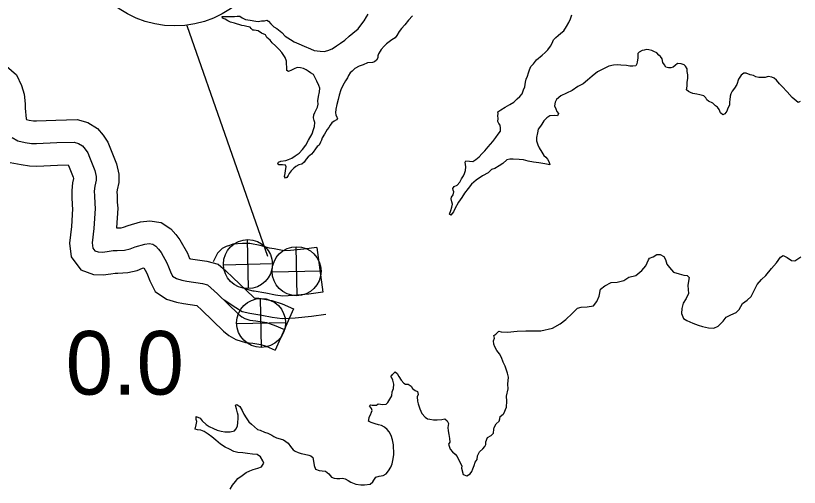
# Model space of a CAD drawing. Extents: x 31699 to 244310, y -8841 to 11474.
# Drawn here: x 134724.9 to 135071.9, y 1578.8 to 1787.6 of the extents above; entities that cross this region are included whole.
import ezdxf

# ---------------------------------------------------------------- set-up
doc = ezdxf.new("R2010")
doc.units = 0
for name, color, linetype in [('B_Logo', 7, 'Continuous'), ('Level 21', 7, 'Continuous'), ('Level 55', 7, 'Continuous'), ('R_Border Notes', 7, 'Continuous'), ('R_Draft', 7, 'Continuous'), ('S_WALL_ANNOT', 7, 'Continuous')]:
    doc.layers.add(name, color=color, linetype=linetype)

msp = doc.modelspace()

# ---------------------------------------------------------------- linework, layer by layer
at = {"layer": 'B_Logo'}
for points in [[(134723.33, 1733.6), (134725.94, 1732.15), (134729.14, 1731.51), (134731.93, 1731.06), (134734.19, 1731.01), (134743.1, 1731.4), (134750.88, 1731.59), (134752.75, 1731.07), (134754.49, 1729.95), (134755.69, 1728.56), (134756.84, 1726.9), (134757.58, 1724.9), (134760.02, 1719.05), (134760.58, 1716.32), (134760.59, 1714.71), (134760.01, 1712.04), (134759.76, 1709.84), (134759.84, 1707.77), (134759.94, 1704.37), (134760.15, 1702.24), (134759.56, 1693.43), (134758.87, 1687.02), (134759.16, 1684.68), (134760.03, 1683.49), (134761.5, 1682.97), (134763.36, 1682.85), (134765.42, 1683.13), (134768.08, 1683.61), (134769.94, 1683.62), (134773.13, 1683.78), (134775.65, 1684.4), (134777.91, 1685.28), (134782.15, 1686.51), (134784.08, 1686.72), (134785.61, 1686.47), (134787.02, 1685.54), (134788.16, 1684.28), (134789.3, 1682.82), (134791.93, 1678.17), (134792.61, 1676.44), (134793.42, 1674.25), (134794.43, 1672.32), (134796.1, 1671.2), (134798.44, 1670.48), (134800.77, 1670.1), (134807.63, 1669.08), (134809.83, 1668.49), (134811.36, 1667.17), (134814.25, 1664.45), (134823.56, 1655.44), (134825.03, 1654.25), (134826.43, 1653.46), (134828.57, 1652.81), (134831.3, 1652.56), (134835.96, 1651.73), (134839.42, 1650.62), (134843.9, 1648.65)], [(134862.27, 1655.24), (134855.89, 1654.4), (134848.71, 1653.75), (134842.93, 1653.44), (134838.47, 1653.95), (134833.87, 1654.85), (134828.68, 1655.75), (134825.15, 1656.52), (134822.47, 1658.3), (134817.19, 1661.61)]]:
    msp.add_lwpolyline(points, dxfattribs=at)
at = {"layer": 'Level 21'}
for p, q in [((134828.04, 1666.75), (134827.53, 1688.45)), ((134849.59, 1663.6), (134849.09, 1685.3)), ((134816.94, 1677.35), (134838.63, 1677.85)), ((134838.49, 1674.2), (134860.19, 1674.7)), ((134833.84, 1640.72), (134833.34, 1662.42)), ((134822.74, 1651.32), (134844.44, 1651.82))]:
    msp.add_line(p, q, dxfattribs=at)
for centre in [(134827.79, 1677.6), (134849.34, 1674.45), (134833.59, 1651.57)]:
    msp.add_circle(centre, 10.85, dxfattribs=at)
at = {"layer": 'Level 55'}
for points in [[(134720.83, 1765.2), (134725.35, 1761.35), (134727.5, 1756.66), (134728.67, 1752.79), (134729.08, 1748.55), (134729.16, 1746.61), (134729.54, 1741.97), (134729.69, 1741.6), (134730.92, 1741.35), (134732.84, 1741.04), (134734.09, 1741.01), (134742.76, 1741.4), (134752.13, 1741.62), (134756.9, 1740.29), (134761.11, 1737.58), (134763.61, 1734.69), (134765.77, 1731.55), (134766.89, 1728.58), (134769.63, 1721.99), (134770.57, 1717.36), (134770.6, 1713.68), (134769.89, 1710.42), (134769.78, 1709.47), (134769.84, 1708.11), (134769.92, 1705.01), (134770.19, 1702.4), (134769.59, 1693.62), (134769.66, 1693.62), (134771.68, 1693.72), (134772.63, 1693.95), (134774.69, 1694.76), (134780.2, 1696.36), (134784.36, 1696.82), (134789.35, 1695.98), (134793.58, 1693.2), (134795.81, 1690.73), (134797.64, 1688.4), (134800.98, 1682.48), (134801.94, 1680.04), (134802.32, 1679.98), (134809.65, 1678.88), (134814.61, 1677.57), (134818.06, 1674.6), (134821.15, 1671.68), (134830.19, 1662.94), (134830.52, 1662.67), (134832.63, 1662.48), (134838.37, 1661.45), (134842.98, 1659.98), (134847.93, 1657.8)], [(134722.44, 1722.66), (134727.36, 1721.67), (134731.03, 1721.08), (134734.3, 1721), (134743.44, 1721.41), (134748.17, 1721.52), (134748.28, 1721.22), (134750.42, 1716.1), (134750.53, 1715.53), (134750.13, 1713.66), (134749.74, 1710.2), (134749.85, 1707.44), (134749.95, 1703.73), (134750.12, 1702.07), (134749.59, 1694.29), (134748.81, 1686.94), (134749.55, 1680.89), (134753.77, 1675.1), (134759.46, 1673.08), (134763.72, 1672.8), (134767, 1673.25), (134769.02, 1673.62), (134770.22, 1673.63), (134774.58, 1673.84), (134778.68, 1674.84), (134781.13, 1675.8), (134781.69, 1675.97), (134782.88, 1673.87), (134783.26, 1672.88), (134784.27, 1670.17), (134786.76, 1665.43), (134791.75, 1662.07), (134796.14, 1660.72), (134799.22, 1660.22), (134805.09, 1659.34), (134807.34, 1657.22), (134816.93, 1647.95), (134819.39, 1645.95), (134822.47, 1644.22), (134826.63, 1642.94), (134829.96, 1642.64), (134833.54, 1642), (134835.87, 1641.25), (134839.86, 1639.5)], [(134828.61, 1686.72), (134825.3, 1686.72), (134821.15, 1686.39), (134819.66, 1685.89), (134818.17, 1685.39), (134816.35, 1684.56), (134814.36, 1682.41), (134813.36, 1680.75), (134812.37, 1678.59)], [(134837.39, 1684.68), (134833.26, 1685.89), (134828.61, 1686.72)], [(134858.33, 1684.99), (134852.56, 1684.22), (134846.56, 1683.68), (134843.82, 1683.53), (134843.04, 1683.62), (134839.32, 1684.35), (134837.39, 1684.68)], [(134858.33, 1684.99), (134860.95, 1665.16)], [(134830.14, 1665.66), (134826.46, 1666.66)], [(134860.95, 1665.16), (134854.78, 1664.34), (134847.99, 1663.73), (134843.22, 1663.47), (134839.99, 1663.84), (134835.69, 1664.68), (134830.6, 1665.56), (134830.14, 1665.66)], [(134847.93, 1657.8), (134839.86, 1639.5)]]:
    msp.add_lwpolyline(points, dxfattribs=at)
at = {"layer": 'R_Border Notes'}
msp.add_line((134800.7, 1783.26), (134836.51, 1681.14), dxfattribs=at)
msp.add_circle((134795.4, 1827.03), 44, dxfattribs=at)
at = {"layer": 'R_Draft'}
for points in [[(134855.47, 1762.24), (134854.4, 1762.97), (134853.53, 1763.56), (134852.33, 1764.15), (134851.06, 1764.47), (134849.53, 1764.58), (134848.2, 1764.1), (134847.01, 1763.49), (134845.69, 1762.88), (134844.95, 1763.34), (134844.93, 1764.87), (134844.92, 1766.07), (134844.91, 1767.41), (134844.22, 1769.13), (134842.74, 1771.32), (134841.59, 1772.64), (134839.91, 1774.23), (134838.57, 1775.61), (134837.62, 1776.81), (134836.21, 1777.99), (134835.54, 1779.05), (134833.8, 1779.9), (134832.26, 1780.89), (134830.59, 1781.14), (134830, 1781.2), (134829.19, 1781.86), (134828.72, 1782.52), (134827.32, 1782.84), (134826.12, 1783.03), (134825.05, 1783.22), (134821.85, 1784.32), (134820.11, 1784.77), (134818.84, 1785.35), (134817.71, 1786.01), (134816.57, 1786.53), (134816.3, 1787.26), (134818.62, 1787.15), (134820.15, 1787.24), (134821.88, 1787.25), (134822.95, 1787.33), (134824.14, 1787.41), (134825.15, 1786.62), (134826.75, 1785.9), (134828.82, 1785.66), (134831.22, 1785.15), (134832.35, 1785.03), (134833.81, 1785.37), (134835.07, 1785.25), (134836.13, 1785.53), (134836.87, 1785.14), (134837.95, 1784.01), (134839.29, 1782.63), (134840.56, 1781.84), (134842.78, 1780.13), (134844.32, 1778.54), (134846.67, 1776.97), (134848.27, 1775.98), (134850.35, 1775.07), (134852.68, 1774.09), (134855.49, 1772.92), (134857.09, 1772.13), (134859.82, 1771.9), (134861.56, 1771.71), (134863.08, 1772.13), (134865.13, 1772.88), (134867.05, 1774.3), (134868.83, 1775.46), (134870.61, 1776.74), (134872.59, 1778.56), (134874.24, 1779.91), (134876.55, 1781.74), (134877.73, 1783.35), (134879.3, 1785.3), (134880.21, 1787.05), (134881.06, 1788.32)], [(134900.69, 1787.59), (134898.85, 1785.57), (134897.21, 1783.55)], [(134930.16, 1725.04), (134931.41, 1726.39), (134932.66, 1727.8), (134934.17, 1729.49), (134936.21, 1731.91), (134937.58, 1733.73), (134938.57, 1735.14), (134939.55, 1736.48), (134939.67, 1737.75), (134939.45, 1739.08), (134938.91, 1739.88), (134938.44, 1740.81), (134938.62, 1742.14), (134938.48, 1743.28), (134938.54, 1744.21), (134938.46, 1745.08), (134939.78, 1745.89), (134941.7, 1747.04), (134943.75, 1748.33), (134945.53, 1749.35), (134947.04, 1750.77), (134948.16, 1751.78), (134949.15, 1753.06), (134949.8, 1754.73), (134950.31, 1756.07), (134950.69, 1758.08), (134951.01, 1759.48), (134951.53, 1760.82), (134952.04, 1762.23), (134952.49, 1763.63), (134953.01, 1765.04), (134954.19, 1766.32), (134955.51, 1768), (134958.08, 1770.1), (134959.4, 1771.24), (134960.58, 1772.46), (134961.69, 1774.14), (134962.48, 1775.48), (134963.13, 1776.89), (134964.11, 1777.96), (134965.1, 1778.77), (134966.35, 1779.79), (134967.67, 1780.87), (134968.78, 1782.81), (134969.83, 1784.63), (134970.61, 1786.17), (134971.19, 1787.98)], [(134897.21, 1783.55), (134895.83, 1781.94), (134894.72, 1780.59), (134893.74, 1778.78), (134893.02, 1777.84), (134891.56, 1776.89), (134890.37, 1776.08), (134889.12, 1775.06), (134888.13, 1774.05), (134886.75, 1772.64), (134886.3, 1771.9), (134885.64, 1770.76), (134885.25, 1769.82), (134885.26, 1768.95), (134884.74, 1767.88), (134883.89, 1767.14), (134882.96, 1766.79), (134880.7, 1766.77), (134878.78, 1765.88), (134877.06, 1765.2), (134875.14, 1764.18), (134873.95, 1762.97), (134873.03, 1762.22), (134872.24, 1761.08), (134871.79, 1760.07), (134870.94, 1758.8), (134869.83, 1756.72), (134868.85, 1754.71), (134868.15, 1752.43), (134867.77, 1750.49), (134867.13, 1748.29), (134866.75, 1746.21), (134866.57, 1744.54), (134866.71, 1743.68), (134867.19, 1742.68), (134867.39, 1742.02), (134866.93, 1741.48), (134866.01, 1740.93), (134864.89, 1740.19), (134864.23, 1739.05), (134863.58, 1738.11), (134862.86, 1737.17), (134861.61, 1735.09), (134860.7, 1733.48), (134860.31, 1732.47), (134859.92, 1731.6), (134859.34, 1730.33), (134858.48, 1729.72), (134857.63, 1728.57), (134856.71, 1727.23), (134855.99, 1726.29), (134854.4, 1725.14), (134853.62, 1724), (134852.63, 1722.78), (134851.71, 1721.91), (134850.32, 1721.49), (134848.93, 1720.81), (134848.07, 1720.14), (134846.89, 1718.86), (134846.1, 1717.78), (134845.58, 1716.84), (134844.99, 1715.97), (134844.46, 1715.7), (134843.99, 1716.36), (134844.24, 1717.76), (134844.43, 1719.1), (134844.74, 1720.64), (134844.47, 1721.37), (134843.14, 1721.62), (134842.27, 1721.54), (134841.47, 1721.6), (134841.07, 1722.13), (134841.33, 1722.74), (134842.39, 1723.21), (134844.51, 1723.44), (134845.7, 1723.92), (134847.16, 1724.46), (134848.75, 1725.48), (134850.46, 1726.77), (134851.91, 1728.38), (134853.35, 1730.2), (134854.66, 1732.41), (134856.22, 1735.3), (134856.87, 1737.17), (134857.19, 1738.58), (134857.44, 1740.25), (134857.03, 1741.24), (134856.75, 1742.31), (134856.93, 1743.71), (134857.45, 1744.78), (134858.63, 1747.06), (134858.81, 1748.4), (134858.73, 1749.93), (134858.98, 1751.74), (134859.48, 1753.94), (134859.6, 1755.55), (134859.12, 1756.74), (134858.3, 1758.6), (134857.56, 1760), (134856.74, 1761.52), (134855.47, 1762.24)], [(135003.21, 1772.36), (135002.35, 1772.21), (135001.03, 1771.47), (135000.44, 1770.86), (135000.38, 1769.86), (135000.46, 1768.79), (135000.08, 1767.12), (134999.95, 1766.32), (134999.56, 1765.31), (134998.23, 1765.3), (134996.91, 1765.22), (134995.44, 1765.54), (134992.91, 1765.65), (134991.45, 1765.83), (134989.58, 1765.75), (134987.59, 1765.26), (134985.48, 1764.24), (134982.5, 1762.67), (134980.26, 1760.78), (134978.08, 1759.02), (134976.24, 1757.47), (134973.79, 1756.18), (134971.41, 1754.49), (134968.9, 1753.26), (134966.25, 1752.03), (134964.47, 1750.41), (134963.75, 1749.27), (134963.57, 1747.67), (134964.12, 1746.34), (134964.53, 1745.14), (134965.27, 1744.22), (134964.88, 1743.28), (134963.35, 1743.33), (134961.42, 1743.24), (134960.17, 1742.3), (134958.85, 1741.08), (134957.94, 1739.6), (134957.35, 1738.6), (134956.23, 1737.32), (134956.05, 1735.78), (134955.61, 1733.71), (134955.49, 1732.17), (134956.17, 1730.38), (134956.79, 1729.05), (134957.94, 1727.19), (134958.82, 1725.74), (134959.63, 1724.88), (134960.43, 1724.02), (134960.97, 1723.09), (134961.25, 1722.09), (134961.46, 1721.63), (134959.19, 1721.94), (134956.59, 1722.38), (134954.26, 1722.75), (134951.86, 1723.13), (134949.86, 1723.78), (134947.8, 1723.96), (134945.2, 1724), (134943.74, 1724.05), (134942.41, 1723.7), (134940.57, 1722.15), (134939.05, 1721.06), (134937.13, 1719.91), (134935.67, 1719.5), (134934.09, 1718.01), (134931.58, 1716.72), (134928.81, 1714.76), (134926.83, 1713.07), (134925.25, 1711.12), (134923.68, 1708.97), (134922.44, 1707.15), (134921, 1705), (134919.43, 1702.05), (134918.78, 1700.71), (134917.67, 1699.3), (134917, 1699.76), (134917.58, 1701.3), (134918.03, 1702.77), (134918.35, 1704.11), (134918.13, 1705.24), (134917.72, 1706.44), (134917.98, 1707.24), (134918.7, 1708.31), (134918.89, 1709.58), (134918.61, 1710.31), (134918.54, 1711.05), (134919.13, 1711.99), (134920.45, 1712.6), (134921.57, 1713.81), (134922.28, 1715.36), (134923.2, 1716.63), (134923.65, 1717.7), (134924.04, 1718.98), (134924.29, 1720.65), (134924.08, 1721.65), (134924, 1722.78), (134924.32, 1723.38), (134925.92, 1723.13), (134927.32, 1723.01), (134928.71, 1723.96), (134930.16, 1725.04)], [(135072.23, 1749.64), (135071.43, 1749.17), (135070.56, 1749.83), (135068.82, 1751.41), (135066.53, 1753.92), (135064.38, 1756.17), (135063.1, 1757.42), (135061.75, 1759.01), (135060.75, 1759.87), (135059.68, 1760.32), (135058.14, 1760.71), (135056.82, 1760.29), (135055.22, 1760.28), (135054.02, 1760.2), (135052.62, 1760.58), (135051.62, 1761.04), (135050.09, 1761.43), (135048.35, 1762.14), (135047.35, 1762.07), (135046.1, 1761.19), (135045.05, 1759.51), (135044.21, 1757.16), (135043.23, 1755.55), (135042.12, 1754.14), (135041.66, 1753), (135041.28, 1751.93), (135041.09, 1750.39), (135041.04, 1749.46), (135040.98, 1748.19), (135040.14, 1746.18), (135039.75, 1745.31), (135038.9, 1744.1), (135038.04, 1743.69), (135036.97, 1744.55), (135036.42, 1746.01), (135035.67, 1747.14), (135034.87, 1747.66), (135033.59, 1748.85), (135031.72, 1749.7), (135030.98, 1750.29), (135030.51, 1751.29), (135029.57, 1752.08), (135027.83, 1752.59), (135026.5, 1752.91), (135024.77, 1753.1), (135023.77, 1753.55), (135022.83, 1754.08), (135021.96, 1754.73), (135022.21, 1756.4), (135022.19, 1758.01), (135022.5, 1759.94), (135022.55, 1761.41), (135022.27, 1762.88), (135022.26, 1764.08), (135021.58, 1765.27), (135020.91, 1765.87), (135019.57, 1766.32), (135017.98, 1766.37), (135016.92, 1765.49), (135016.06, 1764.82), (135015.07, 1764.47), (135013.94, 1764.46), (135012.74, 1764.85), (135012.2, 1765.84), (135011.45, 1766.9), (135011.17, 1768.43), (135010.49, 1769.5), (135009.76, 1770.16), (135008.88, 1771.08), (135007.54, 1771.67), (135006.61, 1772.12), (135005.34, 1772.45), (135004.28, 1772.63), (135003.21, 1772.36)], [(134920.4, 1592.38), (134921.35, 1590.59), (134922.51, 1588.26), (134922.32, 1587.33), (134923.02, 1584.53), (134924.75, 1583.95), (134926.14, 1584.76), (134926.86, 1585.84), (134927.38, 1586.98), (134927.89, 1588.52), (134928.41, 1589.86), (134929.33, 1591.13), (134929.45, 1592.74), (134930.36, 1594.48), (134931.74, 1595.83), (134932.73, 1596.91), (134933.05, 1597.71), (134933.1, 1598.98), (134933.88, 1600.85), (134935.54, 1601.67), (134936.45, 1602.81), (134936.64, 1604.48), (134936.83, 1605.35), (134937.67, 1606.96), (134938.99, 1608.04), (134939.31, 1609.12), (134939.5, 1610.18), (134940.82, 1611.2), (134941.15, 1611.54), (134942.32, 1614.22), (134942.42, 1616.89), (134942.33, 1619.15), (134943.03, 1622.43), (134942.87, 1624.43), (134943.11, 1627.5), (134942.76, 1629.37), (134941.66, 1632.36), (134940.84, 1634.22), (134940.09, 1636.21), (134939.21, 1637.94), (134937.99, 1639.32), (134937.11, 1640.92), (134936.63, 1642.11), (134936.55, 1643.65), (134936.94, 1644.78), (134936.72, 1645.98), (134937.58, 1646.59), (134938.9, 1647.87), (134939.83, 1647.62), (134942.69, 1647.45), (134947.01, 1647.89), (134950.87, 1648.13), (134957.52, 1648.13), (134962.56, 1649.32), (134966.07, 1651.15), (134968.57, 1653.11), (134971.34, 1655.74), (134973.64, 1658.17), (134975.37, 1658.59), (134977.96, 1658.68), (134980.75, 1659.18), (134982.19, 1661.13), (134983.23, 1663.4), (134983.86, 1666.55), (134985.84, 1668.03), (134988.62, 1669.46), (134991.21, 1669.62), (134994.26, 1670.39), (134996.44, 1671.81), (134999.49, 1672.51), (135002.13, 1674.74), (135003.97, 1676.83), (135005.07, 1679.44), (135005.6, 1680.18), (135007.25, 1680.8), (135008.84, 1681.88), (135010.37, 1681.89), (135011.91, 1680.91), (135012.72, 1679.72), (135013.27, 1677.52), (135014.42, 1676.06), (135016.17, 1674.08), (135018.71, 1673.24), (135020.77, 1672.73), (135022.24, 1672.61), (135023.11, 1671.68), (135022.8, 1670.08), (135022.62, 1668.08), (135022.92, 1664.61), (135021.82, 1662.33), (135020.51, 1660.31), (135019.93, 1657.91), (135019.82, 1655.77), (135020.65, 1653.58), (135022.05, 1652.66), (135024.73, 1651.42), (135027.13, 1650.58), (135029, 1649.99), (135031.66, 1649.35), (135033.99, 1649.31), (135035.98, 1650.2)], [(135035.98, 1650.2), (135038.15, 1652.36), (135039.53, 1654.1), (135041.58, 1655.13), (135043.9, 1656.22), (135045.21, 1657.5), (135046.78, 1660.12), (135048.83, 1661.67), (135050.54, 1663.22), (135051.91, 1665.97), (135053.21, 1668.65), (135055.11, 1670.74), (135057.09, 1672.63), (135059.58, 1675.72), (135061.88, 1678.15), (135063.65, 1680.7), (135064.78, 1681.45), (135066.58, 1680.47), (135068.46, 1679.22), (135069.86, 1679.1), (135072.63, 1680.79)], [(134857.06, 1588.53), (134857.74, 1586.87), (134859.35, 1586.22), (134860.68, 1586.1), (134862.08, 1585.91), (134863.55, 1584.73), (134864.77, 1583.34), (134865.97, 1582.88), (134867.17, 1582.76), (134868.5, 1582.77), (134869.69, 1582.79), (134870.83, 1582.6), (134872.16, 1581.81), (134873.3, 1581.09), (134875.57, 1580.18), (134877.7, 1579.93), (134879.43, 1579.88), (134881.96, 1580.18), (134883.15, 1581.19), (134883.54, 1581.99), (134884.39, 1583.27), (134885.85, 1583.68), (134887.7, 1583.97), (134889.03, 1584.72), (134890.01, 1586.06), (134890.99, 1587.74), (134891.64, 1589.15), (134892.08, 1591.35), (134892.39, 1593.29), (134892.31, 1594.89), (134892.3, 1596.16), (134892.28, 1597.56), (134891.79, 1599.76), (134891.17, 1601.75), (134890.36, 1603.35), (134889.48, 1604.4), (134888.21, 1605.46), (134886.94, 1606.18), (134885.54, 1606.5), (134884.07, 1606.95), (134882.33, 1607.53), (134881.2, 1608.06), (134881.26, 1608.52), (134881.44, 1609.86), (134882.03, 1610.93), (134882.55, 1612.07), (134882.74, 1612.74), (134882.47, 1613.67), (134881.65, 1614.93), (134882.05, 1615.27), (134882.78, 1615.21), (134884.71, 1615.23), (134885.5, 1615.77), (134887.5, 1615.39), (134889.03, 1615.61), (134889.69, 1616.35), (134890.6, 1617.76), (134891.52, 1619.37), (134891.7, 1621.11), (134892.21, 1622.51), (134892.33, 1624.45), (134891.98, 1626.18), (134891.43, 1627.24), (134891.09, 1627.77), (134891.82, 1628.71), (134893, 1629.86), (134893.81, 1629.13), (134894.62, 1627.81), (134895.63, 1626.22), (134896.78, 1624.96), (134897.51, 1624.5), (134898.65, 1624.45), (134900.05, 1623.53), (134900.66, 1622.6), (134901.87, 1621.68), (134902.87, 1621.15), (134903.22, 1619.96), (134902.7, 1618.82), (134902.92, 1616.95), (134903.19, 1615.75), (134903.95, 1613.56), (134904.77, 1611.43), (134906.32, 1609.78), (134907.32, 1609.06), (134908.39, 1609), (134909.99, 1608.62), (134911.58, 1608.63), (134913.58, 1608.79), (134914.9, 1609.07), (134916.04, 1608.28), (134916.52, 1607.08), (134916.34, 1605.28), (134916.43, 1603.74), (134916.71, 1602.15), (134916.99, 1600.48), (134917.21, 1598.82), (134916.62, 1597.94), (134917.31, 1595.68), (134918.39, 1594.49), (134919.53, 1593.44), (134920.4, 1592.38)], [(134819.93, 1578.01), (134820.97, 1579.82), (134822.22, 1581.43), (134823.34, 1582.65), (134825.19, 1584), (134827.03, 1585.29), (134828.62, 1586.1), (134830.15, 1586.65), (134832.13, 1587.21), (134833.72, 1587.82), (134834.25, 1588.63), (134834.77, 1589.5), (134834.43, 1590.57), (134833.41, 1592.29), (134831.87, 1593.34), (134829.74, 1593.52), (134827.61, 1593.77), (134825.54, 1594.01), (134823.28, 1594.26), (134821.55, 1594.7), (134819.67, 1595.62), (134817.73, 1596.6), (134815.59, 1597.91), (134813.51, 1599.69), (134811.83, 1601.08), (134810.23, 1602.26), (134808.42, 1603.44), (134806.95, 1604.1), (134805.48, 1604.28), (134804.48, 1604.47), (134804.79, 1606.41), (134805.18, 1607.95), (134804.9, 1608.75), (134804.89, 1610.21), (134806.62, 1609.43), (134807.5, 1608.17), (134809.31, 1606.66), (134810.65, 1605.74), (134812.46, 1604.82), (134814.2, 1604.1), (134815.86, 1603.59), (134817.53, 1603.34), (134819.86, 1603.36), (134821.85, 1603.85), (134822.37, 1604.52), (134823.09, 1605.8), (134823.34, 1607.53), (134823.39, 1609.2), (134823.44, 1610.8), (134823.23, 1611.8), (134822.67, 1613.53), (134822.33, 1615.13), (134822.92, 1615.47), (134824.13, 1614.55), (134825.21, 1612.82), (134826.03, 1611.16), (134827.04, 1609.51), (134828.12, 1607.78), (134829.4, 1606.73), (134830.67, 1605.61), (134832.08, 1604.42), (134833.15, 1604.03), (134835.09, 1603.25), (134836.62, 1602.8), (134838.3, 1601.95), (134839.23, 1601.29), (134840.37, 1600.7), (134842.1, 1600.32), (134843.51, 1599.8), (134845.52, 1598.28), (134846.66, 1596.9), (134847.81, 1595.44), (134848.75, 1594.85), (134849.95, 1594.19), (134851.42, 1593.74), (134852.82, 1593.42), (134854.69, 1593.04), (134855.69, 1592.72), (134856.49, 1591.99), (134856.84, 1590.39), (134857.06, 1588.53)]]:
    msp.add_lwpolyline(points, dxfattribs=at)

# ---------------------------------------------------------------- texts
at = {"layer": 'S_WALL_ANNOT'}
msp.add_text('0.0', height=28.16, dxfattribs=at).set_placement((134747.08, 1619.83))

doc.saveas('drawing.dxf')
